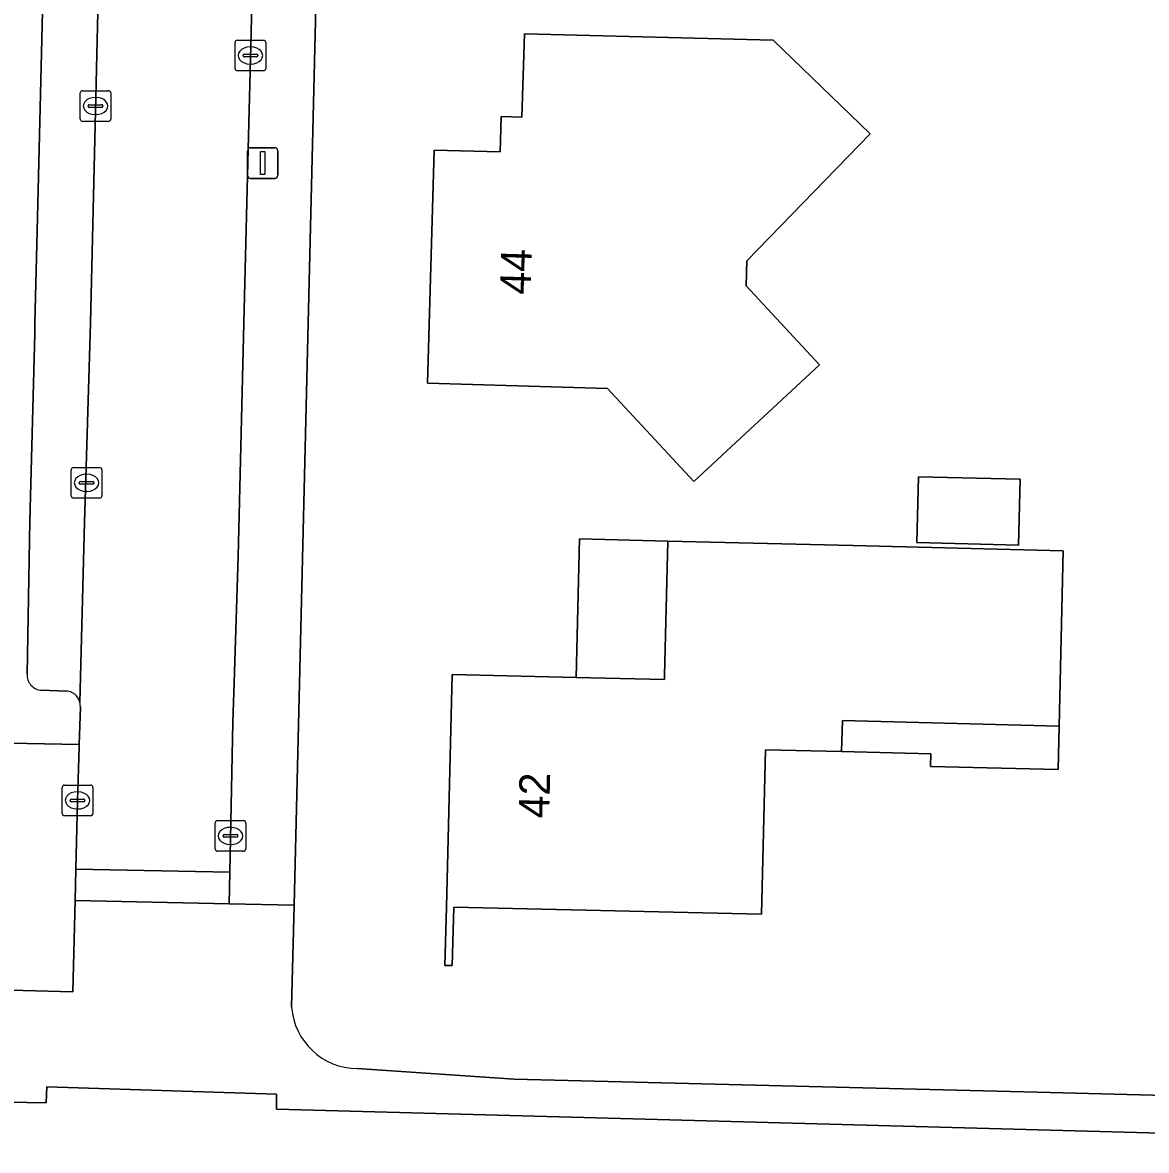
# Model space of a CAD drawing. Extents: x 162082 to 163401, y 388089 to 388636.
# Drawn here: x 162408.36 to 162445.06, y 388472.98 to 388509.81 of the extents above; entities that cross this region are included whole.
import ezdxf

# ---------------------------------------------------------------- set-up
doc = ezdxf.new("R2010")
doc.units = 0
for name, color, linetype in [('IMGEO_Erf', 7, 'Continuous'), ('IMGEO_Fietspad_gesloten', 7, 'Continuous'), ('IMGEO_Groenvoorziening', 7, 'Continuous'), ('IMGEO_Kolk', 7, 'Continuous'), ('IMGEO_Lichtmast', 7, 'Continuous'), ('IMGEO_Pand', 7, 'Continuous'), ('IMGEO_Pand_nummerreeks', 7, 'Continuous'), ('IMGEO_Parkeervlak_open', 7, 'Continuous'), ('IMGEO_Rijbaan_lokaal_open', 7, 'Continuous'), ('IMGEO_Voetpad_open', 7, 'Continuous')]:
    doc.layers.add(name, color=color, linetype=linetype)

msp = doc.modelspace()

# ---------------------------------------------------------------- linework, layer by layer
at = {"layer": 'IMGEO_Erf'}
for points in [[(162418.288, 388524.692), (162417.689, 388500), (162417.228, 388480.994), (162417.157, 388478.082), (162417.147, 388477.667)], [(162419.29, 388475.659), (162424.414, 388475.313), (162441.489, 388474.891), (162475.86, 388473.999), (162530.104, 388472.633)]]:
    msp.add_lwpolyline(points, dxfattribs=at)
for points in [[(162430.277, 388494.828), (162427.457, 388497.864), (162421.578, 388498.035), (162421.802, 388505.649), (162423.951, 388505.594), (162423.985, 388506.744), (162424.665, 388506.726), (162424.745, 388509.445), (162432.87, 388509.241), (162436.031, 388506.184), (162432.014, 388502.029), (162431.99, 388501.221), (162434.385, 388498.642)], [(162437.616, 388494.981), (162440.929, 388494.9), (162440.876, 388492.75), (162437.564, 388492.831)], [(162435.474, 388492.732), (162442.336, 388492.564), (162442.205, 388486.837), (162442.173, 388485.418), (162438.01, 388485.526), (162438.02, 388485.93), (162435.104, 388486.006), (162432.62, 388486.07), (162432.49, 388480.7), (162422.441, 388480.925), (162422.393, 388479.02), (162422.152, 388479.026), (162422.2, 388480.93), (162422.39, 388488.53), (162426.439, 388488.429), (162426.549, 388492.95), (162429.432, 388492.88)], [(162429.432, 388492.88), (162426.549, 388492.95), (162426.439, 388488.429), (162429.326, 388488.357), (162429.325, 388488.49)], [(162442.205, 388486.837), (162435.13, 388487.021), (162435.104, 388486.006), (162438.02, 388485.93), (162438.01, 388485.526), (162442.173, 388485.418)]]:
    msp.add_lwpolyline(points, close=True, dxfattribs=at)
msp.add_arc((162419.299, 388477.816), 2.157, 183.9613, 269.7642, dxfattribs=at)
at = {"layer": 'IMGEO_Fietspad_gesloten'}
msp.add_lwpolyline([(162529.917, 388471.443), (162485.874, 388472.504), (162448.342, 388473.476), (162416.648, 388474.331), (162416.648, 388474.82), (162409.151, 388475.063), (162409.128, 388474.536), (162400.452, 388474.693), (162389.858, 388475.046), (162386.763, 388475.096), (162375.068, 388475.331), (162368.942, 388475.51), (162357.381, 388475.853), (162351.02, 388475.969)], dxfattribs=at)
at = {"layer": 'IMGEO_Groenvoorziening'}
for points in [[(162410.209, 388486.151), (162410.212, 388486.241), (162406.253, 388486.315)], [(162400.699, 388478.808), (162400.65, 388478.41), (162410.008, 388478.167), (162410.079, 388481.141), (162410.104, 388482.171), (162410.158, 388484.414), (162410.209, 388486.151)]]:
    msp.add_lwpolyline(points, dxfattribs=at)
at = {"layer": 'IMGEO_Kolk'}
for p, q in [((162415.3, 388508.312), (162415.3, 388509.164)), ((162415.375, 388509.238), (162416.227, 388509.238)), ((162415.788, 388509.018), (162415.813, 388509.018)), ((162416.301, 388509.164), (162416.301, 388508.312)), ((162415.559, 388508.732), (162415.559, 388508.744)), ((162415.997, 388508.695), (162415.599, 388508.695)), ((162415.602, 388508.781), (162416, 388508.781)), ((162416.043, 388508.744), (162416.043, 388508.732)), ((162415.811, 388508.458), (162415.786, 388508.458)), ((162416.227, 388508.238), (162415.375, 388508.238)), ((162410.319, 388507.588), (162411.171, 388507.588)), ((162410.244, 388506.662), (162410.244, 388507.514)), ((162410.732, 388507.368), (162410.757, 388507.368)), ((162411.245, 388507.514), (162411.245, 388506.662)), ((162410.503, 388507.082), (162410.503, 388507.094)), ((162410.941, 388507.045), (162410.543, 388507.045)), ((162410.546, 388507.131), (162410.944, 388507.131)), ((162410.755, 388506.808), (162410.73, 388506.808)), ((162410.987, 388507.094), (162410.987, 388507.082)), ((162411.171, 388506.588), (162410.319, 388506.588)), ((162409.951, 388494.358), (162409.951, 388495.21)), ((162410.026, 388495.284), (162410.878, 388495.284)), ((162410.439, 388495.064), (162410.464, 388495.064)), ((162410.952, 388495.21), (162410.952, 388494.358)), ((162410.21, 388494.778), (162410.21, 388494.79)), ((162410.648, 388494.741), (162410.25, 388494.741)), ((162410.253, 388494.827), (162410.651, 388494.827)), ((162410.694, 388494.79), (162410.694, 388494.778)), ((162410.878, 388494.284), (162410.026, 388494.284)), ((162410.462, 388494.504), (162410.437, 388494.504)), ((162409.657, 388483.988), (162409.657, 388484.84)), ((162409.732, 388484.914), (162410.584, 388484.914)), ((162410.145, 388484.694), (162410.17, 388484.694)), ((162410.658, 388484.84), (162410.658, 388483.988)), ((162409.916, 388484.408), (162409.916, 388484.42)), ((162410.354, 388484.371), (162409.956, 388484.371)), ((162409.959, 388484.457), (162410.357, 388484.457)), ((162410.4, 388484.42), (162410.4, 388484.408)), ((162410.168, 388484.134), (162410.143, 388484.134)), ((162410.584, 388483.914), (162409.732, 388483.914)), ((162414.649, 388482.827), (162414.649, 388483.679)), ((162414.724, 388483.753), (162415.576, 388483.753)), ((162415.65, 388483.679), (162415.65, 388482.827)), ((162414.908, 388483.247), (162414.908, 388483.259)), ((162414.951, 388483.296), (162415.349, 388483.296)), ((162415.137, 388483.533), (162415.162, 388483.533)), ((162415.392, 388483.259), (162415.392, 388483.247)), ((162415.346, 388483.21), (162414.948, 388483.21)), ((162415.16, 388482.973), (162415.135, 388482.973)), ((162415.576, 388482.753), (162414.724, 388482.753))]:
    msp.add_line(p, q, dxfattribs=at)
for points in [[(162415.3, 388508.312), (162415.3, 388509.164)], [(162415.375, 388509.238), (162416.227, 388509.238)], [(162416.301, 388509.164), (162416.301, 388508.312)], [(162416.227, 388508.238), (162415.375, 388508.238)], [(162410.319, 388507.588), (162411.171, 388507.588)], [(162410.244, 388506.662), (162410.244, 388507.514)], [(162411.245, 388507.514), (162411.245, 388506.662)], [(162411.171, 388506.588), (162410.319, 388506.588)], [(162409.951, 388494.358), (162409.951, 388495.21)], [(162410.026, 388495.284), (162410.878, 388495.284)], [(162410.952, 388495.21), (162410.952, 388494.358)], [(162410.878, 388494.284), (162410.026, 388494.284)], [(162409.657, 388483.988), (162409.657, 388484.84)], [(162409.732, 388484.914), (162410.584, 388484.914)], [(162410.658, 388484.84), (162410.658, 388483.988)], [(162410.584, 388483.914), (162409.732, 388483.914)], [(162414.649, 388482.827), (162414.649, 388483.679)], [(162414.724, 388483.753), (162415.576, 388483.753)], [(162415.65, 388483.679), (162415.65, 388482.827)], [(162415.576, 388482.753), (162414.724, 388482.753)]]:
    msp.add_lwpolyline(points, dxfattribs=at)
for centre, radius, start, end in [((162415.377, 388509.162), 0.0765, 91.552, 178.448), ((162415.377, 388509.162), 0.0765, 91.552, 178.448), ((162416.225, 388509.162), 0.0765, 1.552, 88.448), ((162416.225, 388509.162), 0.0765, 1.552, 88.448), ((162415.599, 388508.741), 0.0403, 85.8775, 175.7526), ((162415.596, 388508.731), 0.0366, 178.938, 274.7102), ((162416, 388508.738), 0.043, 264.8664, 352.4533), ((162416.004, 388508.743), 0.0386, 1.7309, 96.639), ((162415.377, 388508.314), 0.0765, 181.552, 268.448), ((162415.377, 388508.314), 0.0765, 181.552, 268.448), ((162416.225, 388508.314), 0.0765, 271.552, 358.448), ((162416.225, 388508.314), 0.0765, 271.552, 358.448), ((162410.321, 388507.512), 0.0765, 91.552, 178.448), ((162410.321, 388507.512), 0.0765, 91.552, 178.448), ((162411.169, 388507.512), 0.0765, 1.552, 88.448), ((162411.169, 388507.512), 0.0765, 1.552, 88.448), ((162410.543, 388507.091), 0.0403, 85.8775, 175.7526), ((162410.54, 388507.081), 0.0366, 178.938, 274.7102), ((162410.944, 388507.088), 0.043, 264.8664, 352.4533), ((162410.948, 388507.093), 0.0386, 1.7309, 96.639), ((162410.321, 388506.664), 0.0765, 181.552, 268.448), ((162410.321, 388506.664), 0.0765, 181.552, 268.448), ((162411.169, 388506.664), 0.0765, 271.552, 358.448), ((162411.169, 388506.664), 0.0765, 271.552, 358.448), ((162410.028, 388495.208), 0.0765, 91.552, 178.448), ((162410.028, 388495.208), 0.0765, 91.552, 178.448), ((162410.876, 388495.208), 0.0765, 1.552, 88.448), ((162410.876, 388495.208), 0.0765, 1.552, 88.448), ((162410.25, 388494.787), 0.0403, 85.8775, 175.7526), ((162410.247, 388494.777), 0.0366, 178.938, 274.7102), ((162410.651, 388494.784), 0.043, 264.8664, 352.4533), ((162410.655, 388494.789), 0.0386, 1.7309, 96.639), ((162410.028, 388494.36), 0.0765, 181.552, 268.448), ((162410.028, 388494.36), 0.0765, 181.552, 268.448), ((162410.876, 388494.36), 0.0765, 271.552, 358.448), ((162410.876, 388494.36), 0.0765, 271.552, 358.448), ((162409.734, 388484.838), 0.0765, 91.552, 178.448), ((162409.734, 388484.838), 0.0765, 91.552, 178.448), ((162410.582, 388484.838), 0.0765, 1.552, 88.448), ((162410.582, 388484.838), 0.0765, 1.552, 88.448), ((162409.956, 388484.417), 0.0403, 85.8775, 175.7526), ((162409.953, 388484.407), 0.0366, 178.938, 274.7102), ((162410.357, 388484.414), 0.043, 264.8664, 352.4533), ((162410.361, 388484.419), 0.0386, 1.7309, 96.639), ((162409.734, 388483.99), 0.0765, 181.552, 268.448), ((162409.734, 388483.99), 0.0765, 181.552, 268.448), ((162410.582, 388483.99), 0.0765, 271.552, 358.448), ((162410.582, 388483.99), 0.0765, 271.552, 358.448), ((162414.726, 388483.677), 0.0765, 91.552, 178.448), ((162414.726, 388483.677), 0.0765, 91.552, 178.448), ((162415.574, 388483.677), 0.0765, 1.552, 88.448), ((162415.574, 388483.677), 0.0765, 1.552, 88.448), ((162414.948, 388483.256), 0.0403, 85.8775, 175.7526), ((162414.945, 388483.246), 0.0366, 178.938, 274.7102), ((162415.349, 388483.253), 0.043, 264.8664, 352.4533), ((162415.353, 388483.258), 0.0386, 1.7309, 96.639), ((162414.726, 388482.829), 0.0765, 181.552, 268.448), ((162414.726, 388482.829), 0.0765, 181.552, 268.448), ((162415.574, 388482.829), 0.0765, 271.552, 358.448), ((162415.574, 388482.829), 0.0765, 271.552, 358.448)]:
    msp.add_arc(centre, radius, start, end, dxfattribs=at)
for centre, major_axis, ratio, start_param, end_param in [((162415.787, 388508.738), (-0.387, 0.002), 0.722429, 4.712389, 7.853982), ((162415.812, 388508.738), (-0.39, 0.002), 0.717154, 1.570796, 4.712389), ((162410.731, 388507.088), (-0.387, 0.002), 0.722429, 4.712389, 7.853982), ((162410.756, 388507.088), (-0.39, 0.002), 0.717154, 1.570796, 4.712389), ((162410.438, 388494.784), (-0.387, 0.002), 0.722429, 4.712389, 7.853982), ((162410.463, 388494.784), (-0.39, 0.002), 0.717154, 1.570796, 4.712389), ((162410.144, 388484.414), (-0.387, 0.002), 0.722429, 4.712389, 7.853982), ((162410.169, 388484.414), (-0.39, 0.002), 0.717154, 1.570796, 4.712389), ((162415.136, 388483.253), (-0.387, 0.002), 0.722429, 4.712389, 7.853982), ((162415.161, 388483.253), (-0.39, 0.002), 0.717154, 1.570796, 4.712389)]:
    msp.add_ellipse(centre, major_axis=major_axis, ratio=ratio, start_param=start_param, end_param=end_param, dxfattribs=at)
at = {"layer": 'IMGEO_Lichtmast'}
for p, q in [((162415.805, 388505.726), (162416.595, 388505.726)), ((162416.595, 388505.726), (162415.805, 388505.726)), ((162415.705, 388504.826), (162415.705, 388505.626)), ((162415.705, 388505.626), (162415.705, 388504.826)), ((162416.695, 388505.626), (162416.695, 388504.826)), ((162416.695, 388504.826), (162416.695, 388505.626)), ((162416.595, 388504.726), (162415.805, 388504.726)), ((162415.805, 388504.726), (162416.595, 388504.726))]:
    msp.add_line(p, q, dxfattribs=at)
msp.add_lwpolyline([(162416.125, 388505.601), (162416.275, 388505.601), (162416.275, 388504.851), (162416.125, 388504.851), (162416.125, 388505.601)], dxfattribs=at)
for centre, start, end in [((162415.805, 388505.626), 90, 180), ((162415.805, 388505.626), 90, 180), ((162416.595, 388505.626), 0, 90), ((162416.595, 388505.626), 360, 90), ((162415.805, 388504.826), 180, 270), ((162415.805, 388504.826), 180, 270), ((162416.595, 388504.826), 270, 0), ((162416.595, 388504.826), 270, 0)]:
    msp.add_arc(centre, 0.1, start, end, dxfattribs=at)
at = {"layer": 'IMGEO_Pand'}
for points in [[(162436.031, 388506.184), (162432.87, 388509.241), (162424.745, 388509.445), (162424.665, 388506.726), (162423.985, 388506.744), (162423.951, 388505.594), (162421.802, 388505.649), (162421.578, 388498.035), (162427.457, 388497.864), (162430.277, 388494.828), (162434.385, 388498.642), (162431.99, 388501.221), (162432.014, 388502.029)], [(162437.616, 388494.981), (162437.564, 388492.831), (162440.876, 388492.75), (162440.929, 388494.9)], [(162429.432, 388492.88), (162429.325, 388488.49), (162429.326, 388488.357), (162426.439, 388488.429), (162422.39, 388488.53), (162422.2, 388480.93), (162422.152, 388479.026), (162422.393, 388479.02), (162422.441, 388480.925), (162432.49, 388480.7), (162432.62, 388486.07), (162435.104, 388486.006), (162435.13, 388487.021), (162442.205, 388486.837), (162442.336, 388492.564), (162435.474, 388492.732)]]:
    msp.add_lwpolyline(points, close=True, dxfattribs=at)
at = {"layer": 'IMGEO_Parkeervlak_open'}
for points in [[(162410.236, 388487.606), (162410.38, 388493.501), (162410.577, 388500), (162411.028, 388518.934)], [(162409.167, 388516.459), (162408.849, 388503.452), (162408.765, 388500), (162408.757, 388499.663), (162408.599, 388493.534), (162408.512, 388488.541)], [(162408.985, 388488.01), (162409.758, 388487.984)]]:
    msp.add_lwpolyline(points, dxfattribs=at)
for centre, radius, start, end in [((162409.007, 388488.506), 0.496, 175.9273, 267.4603), ((162409.759, 388487.494), 0.49, 13.1973, 90.1292)]:
    msp.add_arc(centre, radius, start, end, dxfattribs=at)
at = {"layer": 'IMGEO_Rijbaan_lokaal_open'}
for points in [[(162410.248, 388487.471), (162410.212, 388486.241), (162410.209, 388486.151), (162410.158, 388484.414), (162410.104, 388482.171), (162415.125, 388482.073), (162415.229, 388486.958), (162415.281, 388488.605), (162415.4, 388492.385), (162415.587, 388500), (162415.727, 388505.682), (162415.82, 388509.487), (162415.857, 388511.003), (162415.951, 388514.799), (162416.189, 388524.501)], [(162416.189, 388524.501), (162411.175, 388524.521), (162411.028, 388518.934), (162410.577, 388500), (162410.38, 388493.501), (162410.236, 388487.606)]]:
    msp.add_lwpolyline(points, dxfattribs=at)
msp.add_lwpolyline([(162415.125, 388482.073), (162410.104, 388482.171), (162410.079, 388481.141), (162415.103, 388481.036)], close=True, dxfattribs=at)
msp.add_arc((162409.789, 388487.498), 0.459, 356.5985, 13.5607, dxfattribs=at)
at = {"layer": 'IMGEO_Voetpad_open'}
for points in [[(162416.189, 388524.501), (162415.951, 388514.799), (162415.857, 388511.003), (162415.82, 388509.487), (162415.727, 388505.682), (162415.587, 388500), (162415.4, 388492.385), (162415.281, 388488.605), (162415.229, 388486.958), (162415.125, 388482.073), (162415.103, 388481.036), (162417.228, 388480.994), (162417.689, 388500), (162418.288, 388524.692)], [(162408.512, 388488.541), (162408.599, 388493.534), (162408.757, 388499.663), (162408.765, 388500), (162408.849, 388503.452), (162409.167, 388516.459)], [(162409.758, 388487.984), (162408.985, 388488.01)], [(162406.253, 388486.315), (162410.212, 388486.241), (162410.248, 388487.471)], [(162417.147, 388477.667), (162417.157, 388478.082), (162417.228, 388480.994), (162415.103, 388481.036), (162410.079, 388481.141), (162410.008, 388478.167), (162400.65, 388478.41), (162396.51, 388478.538), (162369.201, 388479.245), (162335.557, 388480.119), (162326.772, 388471.823), (162326.67, 388467.741), (162328.425, 388466.717), (162331.162, 388465.233)], [(162342.186, 388475.127), (162342.269, 388477.93), (162351.102, 388477.707), (162351.02, 388475.969), (162357.381, 388475.853), (162357.407, 388477.479), (162368.979, 388477.237), (162368.942, 388475.51), (162375.068, 388475.331), (162375.087, 388477.102), (162386.752, 388476.785), (162386.763, 388475.096), (162389.858, 388475.046), (162389.902, 388476.672), (162400.467, 388476.399), (162400.452, 388474.693), (162409.128, 388474.536), (162409.151, 388475.063), (162416.648, 388474.82), (162416.648, 388474.331), (162448.342, 388473.476), (162485.874, 388472.504), (162529.917, 388471.443)], [(162530.104, 388472.633), (162475.86, 388473.999), (162441.489, 388474.891), (162424.414, 388475.313), (162419.29, 388475.659)]]:
    msp.add_lwpolyline(points, dxfattribs=at)
for centre, radius, start, end in [((162409.007, 388488.506), 0.496, 175.9273, 267.4603), ((162409.759, 388487.494), 0.49, 13.1973, 90.1292), ((162409.789, 388487.498), 0.459, 356.5985, 13.5607), ((162419.299, 388477.816), 2.157, 183.9613, 269.7642)]:
    msp.add_arc(centre, radius, start, end, dxfattribs=at)

# ---------------------------------------------------------------- texts
at = {"layer": 'IMGEO_Pand_nummerreeks'}
for s, rotation, p in [('44', 88.3157, (162424.945, 388500.919)), ('42', 88.5678, (162425.553, 388483.819))]:
    msp.add_text(s, height=1, rotation=rotation, dxfattribs=at).set_placement(p)

doc.saveas('drawing.dxf')
